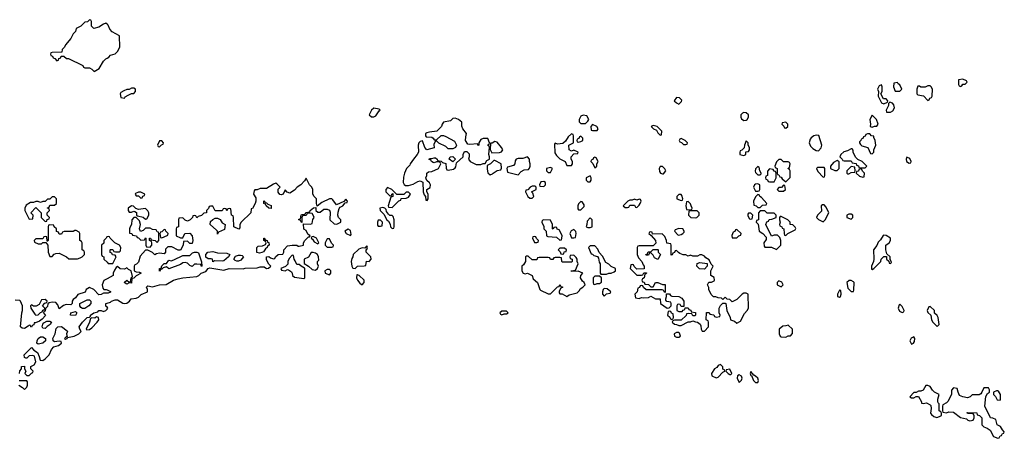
# Model space of a CAD drawing. Header units: inches. Extents: x 2701323 to 2964515, y 494916 to 722124.
# Tile 417 of 656: x 2839250 to 2847706, y 592154 to 595746. Entities that reach past the tile are written whole.
import ezdxf

# ---------------------------------------------------------------- set-up
doc = ezdxf.new("R2010")
doc.units = ezdxf.units.IN
doc.header["$MEASUREMENT"] = 0
doc.layers.add('C8539', color=7, linetype='Continuous')
doc.layers.add('C8549', color=7, linetype='Continuous')

msp = doc.modelspace()

# ---------------------------------------------------------------- linework, layer by layer
at = {"layer": 'C8539', "color": 2, "elevation": 2}
for points in [[(2840000, 595706.7), (2839990, 595715.3), (2839970, 595708.7), (2839930, 595682), (2839886, 595670), (2839866, 595690), (2839866, 595730), (2839862, 595742), (2839850, 595746), (2839832.7, 595727.3), (2839810, 595726), (2839774, 595690), (2839734, 595670), (2839730, 595646), (2839710, 595626), (2839690, 595586), (2839642, 595530), (2839634, 595510), (2839614, 595490), (2839612.7, 595467.3), (2839530, 595466), (2839518, 595462), (2839514, 595450), (2839518, 595438), (2839532.7, 595432.7), (2839538, 595418), (2839552.7, 595412.7), (2839570, 595394), (2839582, 595398), (2839587.3, 595412.7), (2839602, 595418), (2839607.3, 595432.7), (2839630, 595434), (2839652.7, 595412.7), (2839670, 595412), (2839792.7, 595352.7), (2839798, 595338), (2839810, 595334), (2839850, 595334), (2839870, 595322), (2839890, 595302), (2839932.9, 595327.1), (2839968.7, 595391.3), (2839988.9, 595411.1), (2840000, 595417.3)], [(2840000, 593882.7), (2839998, 593882), (2839994, 593870), (2839974, 593850), (2839971.6, 593828.4), (2839954, 593810), (2839954, 593730), (2839958, 593718), (2839974, 593710), (2839974, 593690), (2840000, 593664)], [(2840000, 593398), (2839970, 593398), (2839950, 593388), (2839930, 593386), (2839886, 593430), (2839850, 593448), (2839822, 593430), (2839811.3, 593408.7), (2839750, 593388), (2839730, 593358), (2839710, 593346), (2839702, 593330), (2839702, 593310), (2839690, 593298), (2839650, 593302), (2839626, 593294), (2839590, 593266), (2839578, 593298), (2839559, 593319), (2839530, 593322), (2839503.6, 593316.4), (2839492, 593308), (2839490, 593286), (2839472.7, 593267.3), (2839470, 593246), (2839458, 593242), (2839454, 593230), (2839471.1, 593208.9), (2839443.6, 593176.4), (2839419.6, 593160.4), (2839386, 593146), (2839374, 593146), (2839371.6, 593128.4), (2839358, 593122), (2839352.7, 593107.3), (2839346, 593110), (2839342, 593122), (2839330, 593126), (2839323.6, 593116.4), (2839290, 593095.3), (2839270, 593098), (2839258, 593110), (2839268.7, 593230), (2839275.3, 593250), (2839275.3, 593290), (2839258, 593330), (2839250, 593335.3), (2839210, 593338)], [(2840000, 593523), (2839971.3, 593508.7), (2839958, 593470), (2839963.6, 593443.6), (2839972, 593432), (2839994, 593430), (2840000, 593427.3)], [(2840000, 593277.9), (2839988.9, 593288.9), (2839990, 593311), (2840000, 593313.7)], [(2839248, 592710), (2839250, 592734), (2839266, 592750), (2839266, 592770), (2839290, 592774), (2839292, 592750), (2839302, 592730), (2839294, 592710), (2839310, 592694), (2839330, 592694), (2839350, 592714), (2839362, 592718), (2839366, 592730), (2839346, 592750), (2839346, 592770), (2839375.3, 592784.7), (2839388.7, 592810), (2839378, 592858), (2839363.1, 592863.1), (2839330, 592862), (2839310, 592842), (2839302, 592842), (2839290, 592846), (2839289.3, 592870.7), (2839350, 592934), (2839372, 592910), (2839402, 592890), (2839416.9, 592856.9), (2839424.7, 592824.7), (2839450, 592821), (2839470, 592834.8), (2839502.7, 592870), (2839523.2, 592916.8), (2839542, 592938), (2839582, 592950), (2839608, 592970), (2839606, 592986), (2839590, 592988), (2839550, 592982), (2839538, 592990), (2839536.4, 592996.4), (2839535.3, 593010), (2839555.3, 593050), (2839563.2, 593096.8), (2839578, 593110), (2839610, 593114), (2839657.3, 593077.3), (2839661, 593070), (2839652, 593050), (2839658, 593022), (2839650, 593026), (2839634, 593010), (2839643.6, 593003.6), (2839658, 593010), (2839660.4, 593019.6), (2839718, 593030), (2839758, 593050), (2839778, 593070), (2839766, 593090), (2839762, 593110), (2839789.4, 593150.6), (2839828.9, 593191.1), (2839850, 593194), (2839858, 593202), (2839858, 593210), (2839888, 593230), (2839920.4, 593239.6), (2839930, 593251), (2839950, 593252), (2839970, 593242), (2839990, 593252), (2840000, 593262)], [(2839242, 592610), (2839274, 592590), (2839290, 592574), (2839310, 592594), (2839318, 592610), (2839318, 592638), (2839310, 592646), (2839246, 592646)]]:
    msp.add_lwpolyline(points, dxfattribs=at)
for points in [[(2839550, 594226), (2839530, 594226), (2839510, 594206), (2839490, 594206), (2839470, 594186), (2839450, 594186), (2839430, 594178), (2839410, 594186), (2839390, 594186), (2839370, 594178), (2839343.6, 594176.4), (2839305.4, 594154.6), (2839294, 594130), (2839294, 594110), (2839330, 594034), (2839362, 594038), (2839366, 594070), (2839346, 594090), (2839390, 594134), (2839434, 594090), (2839434, 594050), (2839470, 594014), (2839482, 594018), (2839487.3, 594032.7), (2839502, 594038), (2839506, 594050), (2839486, 594070), (2839486, 594090), (2839506, 594110), (2839502, 594122), (2839488, 594128), (2839488, 594132), (2839502, 594138), (2839510, 594154), (2839550, 594154), (2839566, 594170), (2839566, 594210)], [(2839510, 593986), (2839498, 593982), (2839494, 593970), (2839494, 593850), (2839490, 593846), (2839486, 593846), (2839482, 593882), (2839470, 593886), (2839458, 593882), (2839450, 593866), (2839390, 593866), (2839374, 593850), (2839378, 593838), (2839410, 593822), (2839436.4, 593823.6), (2839450, 593834), (2839474, 593834), (2839491.6, 593811.6), (2839494, 593750), (2839510, 593714), (2839530, 593714), (2839547.3, 593732.7), (2839560.4, 593739.6), (2839590, 593742), (2839651.6, 593711.6), (2839672.7, 593692.7), (2839747.3, 593692.7), (2839770, 593702), (2839786, 593710), (2839806, 593730), (2839806, 593750), (2839802, 593762), (2839786, 593770), (2839786, 593830), (2839782, 593842), (2839766, 593850), (2839766, 593910), (2839762, 593922), (2839736.4, 593936.4), (2839723.6, 593936.4), (2839710, 593928), (2839632.7, 593927.3), (2839618, 593922), (2839610, 593906), (2839590, 593906), (2839582, 593922), (2839567.3, 593927.3), (2839566, 593950), (2839546, 593970), (2839542, 593982)], [(2839470, 593346), (2839438, 593342), (2839418, 593302), (2839391.6, 593288.4), (2839368, 593288), (2839350, 593298), (2839342, 593290), (2839344.7, 593270), (2839379.6, 593219.6), (2839390, 593212), (2839410, 593214), (2839430, 593234), (2839442, 593238), (2839450, 593254), (2839462, 593258), (2839466, 593270), (2839446, 593290), (2839467.3, 593312.7), (2839482, 593318), (2839486, 593330)], [(2839788, 593268), (2839775.3, 593275.3), (2839766, 593290), (2839766, 593310), (2839830, 593342), (2839850, 593342), (2839862, 593330), (2839861, 593310), (2839844.7, 593290), (2839810, 593268.7)], [(2839730, 593209), (2839686, 593210), (2839688, 593230), (2839730, 593242), (2839742, 593230)], [(2839910, 593195.3), (2839894.8, 593185.2), (2839870, 593188), (2839858, 593182), (2839850.7, 593149.3), (2839822, 593090), (2839826, 593086), (2839850, 593086.8), (2839870, 593101), (2839914, 593150), (2839928.7, 593170), (2839926, 593190)], [(2839470, 593095.3), (2839450, 593098), (2839442, 593110), (2839448, 593132), (2839456.4, 593143.6), (2839482, 593158), (2839510, 593158), (2839522, 593150), (2839512, 593130), (2839486.4, 593113.6)], [(2839410, 592962), (2839398, 592970), (2839399, 592990), (2839409.2, 593010), (2839430, 593024.7), (2839450, 593026), (2839472, 593010), (2839472, 592990), (2839450, 592969)]]:
    msp.add_lwpolyline(points, close=True, dxfattribs=at)
at = {"layer": 'C8549', "color": 2, "elevation": 2}
for points in [[(2840000, 595417.3), (2840014.6, 595425.4), (2840030, 595442), (2840070, 595452), (2840090, 595472), (2840108.7, 595510), (2840107.3, 595607.3), (2840043.1, 595643.1), (2840024.7, 595664.7), (2840010, 595698), (2840000, 595706.7)], [(2840000, 593313.7), (2840030, 593322), (2840038, 593330), (2840070, 593342.8), (2840090, 593342.8), (2840134.4, 593314.4), (2840150, 593310.8), (2840170, 593314.8), (2840194, 593330), (2840208.7, 593351.3), (2840250, 593356), (2840270, 593366), (2840292.9, 593387.1), (2840348, 593410), (2840348, 593430), (2840338, 593450), (2840350, 593462), (2840390, 593454.8), (2840449.5, 593470.5), (2840506.8, 593473.2), (2840570, 593510.8), (2840610, 593523), (2840650, 593530.7), (2840770, 593541), (2840788, 593550), (2840809.1, 593570.9), (2840850, 593586), (2840868.7, 593611.3), (2840883.1, 593616.9), (2841004, 593596), (2841050, 593611.3), (2841170, 593606.8), (2841186.3, 593613.7), (2841290, 593618), (2841314.6, 593625.4), (2841350, 593624.7), (2841370, 593612), (2841387.3, 593612.7), (2841406, 593630), (2841388.4, 593648.4), (2841370, 593686), (2841368.7, 593711.3), (2841390, 593714), (2841403.6, 593703.6), (2841430, 593694), (2841442, 593698), (2841446, 593710), (2841468.4, 593731.6), (2841510, 593734), (2841518, 593750), (2841518, 593770), (2841550, 593804.7), (2841590, 593812), (2841630, 593812), (2841642, 593802), (2841650, 593802), (2841686, 593810), (2841688, 593830), (2841698, 593850), (2841730, 593882), (2841738, 593882), (2841746, 593890), (2841724.7, 593904.7), (2841710, 593938), (2841689.3, 593949.3), (2841686, 593994), (2841747.3, 593992.7), (2841762, 593998), (2841768.4, 594031.6), (2841778, 594050), (2841776.4, 594056.4), (2841762, 594082), (2841750, 594086), (2841718, 594082), (2841710, 594066), (2841678, 594062), (2841674, 594050), (2841674, 594006), (2841670, 594006), (2841662, 594022), (2841646, 594030), (2841646, 594034), (2841662, 594038), (2841666, 594070), (2841670, 594074), (2841702, 594078), (2841708.4, 594091.6), (2841742, 594098), (2841746, 594110), (2841772.7, 594132.7), (2841794, 594134), (2841794, 594110), (2841810, 594094), (2841830, 594094), (2841861.2, 594118.8), (2841890, 594121), (2841910.9, 594110.9), (2841915.3, 594095.3), (2841914, 594030), (2841950, 593994), (2841972.7, 593992.7), (2842008, 594010), (2842008, 594030), (2841988, 594050), (2841982, 594070), (2841984.7, 594095.3), (2841994.6, 594125.4), (2842002, 594138), (2842026, 594150), (2842046, 594174), (2842062, 594178), (2842066, 594190), (2842050, 594206), (2842034, 594186), (2841970, 594158), (2841940.4, 594200.4), (2841930, 594208), (2841910, 594208.7), (2841843.6, 594176.4), (2841806, 594146), (2841798, 594170), (2841798, 594210), (2841778, 594230), (2841768, 594250), (2841768, 594290), (2841758, 594310), (2841738, 594330), (2841710, 594386), (2841696.9, 594363.1), (2841664.7, 594330), (2841632, 594310), (2841610, 594282), (2841570, 594258), (2841547.3, 594267.3), (2841530, 594286), (2841514, 594250), (2841496.9, 594243.1), (2841484.7, 594244.7), (2841470, 594266), (2841469, 594291), (2841486, 594310), (2841459, 594339), (2841450, 594342), (2841430, 594335.3), (2841370, 594298), (2841316.4, 594296.4), (2841290, 594286), (2841270, 594286), (2841263.6, 594276.4), (2841258, 594250), (2841276.9, 594216.9), (2841278, 594190), (2841272, 594170), (2841250, 594126), (2841238, 594122), (2841234, 594090), (2841152, 594010), (2841142, 593990), (2841139.6, 593960.4), (2841131.6, 593948.4), (2841088, 593970), (2841087.3, 594047.3), (2841082, 594062), (2841068, 594070), (2841062, 594122), (2841050, 594126), (2841038, 594122), (2841030, 594106), (2841022, 594122), (2841010, 594126), (2840998, 594122), (2840990, 594106), (2840930, 594106), (2840910, 594146), (2840890, 594146), (2840878, 594142), (2840872.7, 594127.3), (2840854, 594110), (2840854, 594090), (2840830, 594086), (2840810, 594066), (2840782, 594058), (2840770, 594046), (2840762, 594062), (2840750, 594066), (2840738, 594062), (2840732.7, 594047.3), (2840712.7, 594027.3), (2840690, 594018), (2840670, 594026), (2840650, 594046), (2840618, 594042), (2840614, 594030), (2840614, 593970), (2840598, 593962), (2840594, 593950), (2840594, 593890), (2840630, 593874), (2840650, 593874), (2840668.7, 593911.3), (2840710, 593914), (2840732, 593890), (2840738, 593850), (2840730, 593826), (2840710, 593826), (2840690, 593846), (2840658, 593842), (2840654, 593810), (2840630, 593768), (2840610, 593768), (2840556.4, 593796.4), (2840523.6, 593796.4), (2840503.6, 593776.4), (2840502, 593750), (2840490, 593738), (2840450, 593742), (2840423.6, 593736.4), (2840410, 593728), (2840390, 593748), (2840362, 593762), (2840350, 593768), (2840330, 593768), (2840283.6, 593716.4), (2840270, 593666), (2840252.7, 593647.3), (2840238, 593642), (2840234, 593630), (2840234, 593590), (2840250, 593582), (2840279.6, 593579.6), (2840292, 593570), (2840251, 593549), (2840230, 593528), (2840214, 593526), (2840210, 593486), (2840190, 593488), (2840170, 593478), (2840148, 593490), (2840170, 593512), (2840190, 593494), (2840202, 593498), (2840206, 593530), (2840218, 593542), (2840206, 593590), (2840183.1, 593603.1), (2840170, 593618), (2840150, 593606), (2840112.7, 593607.3), (2840090, 593628), (2840079.6, 593620.4), (2840063.6, 593596.4), (2840052, 593570), (2840054, 593550), (2840000, 593523)], [(2840000, 593664), (2840010, 593654), (2840050, 593654), (2840078, 593710), (2840070, 593726), (2840048.4, 593728.4), (2840042, 593742), (2840027.3, 593747.3), (2840026, 593770), (2840030, 593774), (2840050, 593774), (2840058, 593758), (2840072.7, 593752.7), (2840107.3, 593752.7), (2840116.4, 593763.6), (2840118, 593790), (2840106, 593810), (2840066, 593830), (2840026, 593870), (2840022, 593882), (2840010, 593886), (2840000, 593882.7)], [(2840000, 593427.3), (2840030, 593414), (2840030, 593408.7), (2840010, 593398), (2840000, 593398)], [(2840000, 593262), (2840008, 593270), (2840000, 593277.9)]]:
    msp.add_lwpolyline(points, dxfattribs=at)
for points in [[(2847350, 595235.3), (2847314, 595230), (2847314, 595190), (2847318, 595178), (2847330, 595174), (2847342, 595178), (2847350, 595194), (2847370, 595194), (2847386, 595210), (2847382, 595222)], [(2840230, 595158), (2840210, 595158), (2840190, 595146), (2840170, 595146), (2840143.6, 595136.4), (2840118, 595122), (2840114, 595110), (2840118, 595078), (2840150, 595074), (2840156.4, 595083.6), (2840180.4, 595099.6), (2840210, 595114), (2840230, 595114), (2840246, 595130), (2840246, 595150)], [(2846650, 595186), (2846630, 595178), (2846618, 595150), (2846624.7, 595130), (2846622, 595090), (2846650, 595034), (2846670, 595024.7), (2846702, 595038), (2846706, 595050), (2846690, 595066), (2846667.3, 595067.3), (2846646, 595110), (2846658, 595130), (2846658, 595170)], [(2846790, 595206), (2846758, 595202), (2846754, 595170), (2846770, 595134), (2846810, 595134), (2846826, 595150), (2846810, 595186), (2846795.3, 595195.3)], [(2847070, 595178), (2847050, 595178), (2847027.3, 595167.3), (2846990, 595166), (2846976.4, 595176.4), (2846964.7, 595175.3), (2846954, 595150), (2846954, 595110), (2846962, 595102), (2847011.6, 595091.6), (2847050, 595054), (2847062, 595058), (2847067.3, 595072.7), (2847082, 595078), (2847086, 595090), (2847088, 595150), (2847078, 595170)], [(2844890, 595078), (2844872, 595050), (2844890, 595032), (2844910, 595022), (2844934.6, 595045.4), (2844936.4, 595056.4), (2844916.4, 595076.4)], [(2842290, 594988), (2842272, 594970), (2842252, 594930), (2842271.6, 594911.6), (2842290, 594911.3), (2842310, 594922), (2842336.4, 594963.6), (2842346, 594970), (2842338, 594978)], [(2846722, 595038), (2846712.7, 595027.3), (2846712, 595010), (2846692, 594970), (2846694, 594954), (2846730, 594952), (2846750, 594964.7), (2846762, 594990), (2846756.4, 595016.4), (2846746, 595030)], [(2842990, 594902), (2842970, 594898), (2842950, 594878), (2842890, 594868), (2842878, 594850), (2842872, 594830), (2842831.3, 594788.7), (2842770, 594782), (2842745.4, 594774.6), (2842734, 594770), (2842734, 594750), (2842742, 594742), (2842790, 594738), (2842802, 594730), (2842810, 594714), (2842830, 594714), (2842868.4, 594751.6), (2842890, 594751.3), (2842910, 594744.7), (2842983.6, 594703.6), (2843002, 594670), (2842994, 594650), (2842970, 594638), (2842930, 594638), (2842910, 594658), (2842850, 594686), (2842830, 594706), (2842818, 594702), (2842806, 594674), (2842810, 594646), (2842748, 594628), (2842728.7, 594648.7), (2842710, 594706), (2842690, 594702), (2842678, 594690), (2842671.3, 594670), (2842674, 594610), (2842664.7, 594590), (2842631, 594550), (2842604.7, 594510), (2842602, 594498), (2842572, 594470), (2842556, 594430), (2842545.4, 594394.6), (2842542, 594350), (2842551.6, 594331.6), (2842563.6, 594323.6), (2842590, 594324.7), (2842630, 594336), (2842670, 594358), (2842690, 594362), (2842712.7, 594352.7), (2842714, 594270), (2842723.6, 594243.6), (2842734, 594230), (2842738, 594198), (2842750, 594194), (2842758, 594210), (2842758, 594250), (2842746, 594270), (2842746, 594290), (2842774.6, 594305.4), (2842778, 594330), (2842770, 594346), (2842747.3, 594367.3), (2842740.4, 594380.4), (2842738, 594390), (2842748, 594410), (2842748, 594430), (2842760.4, 594439.6), (2842790, 594442), (2842848, 594470), (2842866, 594510), (2842862, 594522), (2842850, 594526), (2842830, 594526), (2842810, 594518), (2842800.4, 594520.4), (2842786, 594530), (2842782, 594542), (2842767.3, 594547.3), (2842770, 594554), (2842790, 594554), (2842810, 594562), (2842819.6, 594559.6), (2842834, 594550), (2842838, 594538), (2842870, 594532), (2842882, 594522), (2842910, 594512), (2842912, 594472), (2842918, 594458), (2842930, 594454), (2842976.4, 594463.6), (2842990, 594474), (2842996.4, 594483.6), (2843002, 594518), (2843058, 594570), (2843058, 594590), (2843070, 594614), (2843090, 594614), (2843110, 594594), (2843110.7, 594569.3), (2843104.7, 594550), (2843118, 594530), (2843170, 594504), (2843210, 594504), (2843231.6, 594511.6), (2843248.4, 594511.6), (2843263.1, 594536.9), (2843286, 594550), (2843286, 594570), (2843278, 594590), (2843286, 594650), (2843282, 594662), (2843268, 594670), (2843282, 594678), (2843286, 594690), (2843270, 594726), (2843230, 594728), (2843210, 594718), (2843194, 594690), (2843194, 594670), (2843190, 594666), (2843182, 594682), (2843115.3, 594675.3), (2843098, 594678), (2843079, 594710), (2843080.2, 594739.8), (2843088, 594770), (2843055.3, 594810), (2843048.4, 594831.6), (2843047.3, 594867.3), (2843018, 594890)], [(2844090, 594926), (2844070, 594918), (2844054, 594890), (2844054, 594870), (2844070, 594854), (2844110, 594854), (2844130, 594874), (2844138, 594890), (2844122, 594922)], [(2845470, 594948.7), (2845456.9, 594943.1), (2845442, 594930), (2845442, 594910), (2845450, 594894), (2845470, 594882), (2845490, 594884.7), (2845498, 594890), (2845508, 594910), (2845508, 594930), (2845490, 594948)], [(2846570, 594926), (2846552, 594890), (2846558, 594850), (2846554, 594830), (2846570, 594824.7), (2846590, 594832), (2846610, 594832), (2846622, 594850), (2846608, 594890)], [(2844170, 594846), (2844154, 594830), (2844158, 594798), (2844170, 594794), (2844210, 594794), (2844218, 594810), (2844206, 594830)], [(2844690, 594838), (2844674, 594830), (2844694, 594810), (2844718, 594798), (2844730, 594774), (2844750, 594754), (2844762, 594758), (2844766, 594790), (2844726, 594830)], [(2845830, 594866), (2845798, 594862), (2845794, 594850), (2845812.7, 594832.7), (2845818, 594818), (2845830, 594814), (2845846, 594830), (2845846, 594850)], [(2843990, 594766), (2843959.6, 594740.4), (2843936.9, 594703.1), (2843915.3, 594684.7), (2843870, 594678), (2843850, 594686), (2843842, 594678), (2843844.7, 594604.7), (2843859.6, 594579.6), (2843890, 594552), (2843934, 594530), (2843950, 594494), (2843990, 594494), (2843998, 594510), (2843998, 594530), (2843986, 594550), (2843986, 594570), (2844010, 594594), (2844042, 594598), (2844046, 594610), (2844010, 594626), (2843990, 594618), (2843968.9, 594628.9), (2843966, 594670), (2844006, 594690), (2844006, 594750), (2844002, 594762)], [(2844070, 594746), (2844058, 594742), (2844052.7, 594727.3), (2844038, 594722), (2844034, 594710), (2844038, 594698), (2844050, 594694), (2844070, 594702), (2844086, 594710), (2844086, 594730)], [(2844930, 594726), (2844918, 594722), (2844914, 594710), (2844918, 594698), (2844932.7, 594692.7), (2844950, 594674), (2844970, 594674), (2844982, 594678), (2844986, 594690), (2844966, 594710)], [(2846090, 594755.3), (2846070, 594749), (2846047.1, 594732.9), (2846038.8, 594721.2), (2846030.8, 594690), (2846040.5, 594660.5), (2846061.1, 594641.1), (2846090, 594624.7), (2846110, 594621), (2846133.6, 594646.4), (2846139, 594670), (2846112.7, 594752.7)], [(2846550, 594766), (2846530, 594766), (2846518, 594762), (2846510, 594746), (2846498, 594742), (2846490, 594726), (2846478, 594722), (2846474, 594710), (2846462, 594698), (2846462, 594690), (2846470, 594674), (2846483.6, 594663.6), (2846534, 594650), (2846558, 594598), (2846570, 594594), (2846586, 594610), (2846586, 594630), (2846602, 594670), (2846598, 594710), (2846586, 594734), (2846586, 594746), (2846566, 594750)], [(2840470, 594706), (2840450, 594706), (2840434, 594670), (2840438, 594658), (2840450, 594654), (2840467.3, 594672.7), (2840482, 594678), (2840486, 594690)], [(2843330, 594702), (2843307.3, 594687.3), (2843292.7, 594687.3), (2843291.1, 594631.1), (2843304.7, 594604.7), (2843370, 594606.8), (2843389.1, 594610.9), (2843399, 594630), (2843389.2, 594650), (2843350, 594695.3)], [(2845490, 594706), (2845474, 594670), (2845472.7, 594647.3), (2845452.7, 594627.3), (2845438, 594622), (2845434, 594610), (2845434, 594590), (2845470, 594582), (2845486, 594590), (2845487.3, 594612.7), (2845510, 594614), (2845518, 594630), (2845518, 594650), (2845506, 594670), (2845506, 594690)], [(2846398, 594638), (2846390, 594638), (2846358.8, 594621.2), (2846326.4, 594613.6), (2846302, 594590), (2846294, 594570), (2846314, 594550), (2846318, 594538), (2846330, 594534), (2846390, 594534), (2846398, 594518), (2846432.7, 594512.7), (2846438, 594498), (2846452.7, 594492.7), (2846458, 594478), (2846470, 594474), (2846510, 594474), (2846526, 594490), (2846486, 594530), (2846447.3, 594547.3), (2846427.3, 594567.3), (2846408.4, 594608.4), (2846407.3, 594627.3)], [(2842970, 594526), (2842938, 594550), (2842946, 594570), (2842970, 594572), (2842994, 594550)], [(2843610, 594568), (2843570, 594555.3), (2843530, 594555.3), (2843514, 594550), (2843505.4, 594534.6), (2843501, 594510), (2843490, 594495.3), (2843438, 594482), (2843434, 594470), (2843438, 594438), (2843530, 594414), (2843555.3, 594444.7), (2843583.1, 594456.9), (2843619, 594461), (2843628.9, 594471.1), (2843635.3, 594490), (2843635.3, 594510), (2843628.7, 594530), (2843628.4, 594548.4)], [(2844190, 594566), (2844178, 594562), (2844172.7, 594547.3), (2844158, 594542), (2844154, 594530), (2844172.7, 594512.7), (2844190, 594474), (2844206, 594490), (2844206, 594510), (2844218, 594530), (2844202, 594562)], [(2845790, 594546), (2845770, 594546), (2845750, 594526), (2845734, 594490), (2845738, 594478), (2845754, 594470), (2845754, 594430), (2845758, 594418), (2845770, 594414), (2845778, 594398), (2845790, 594394), (2845799.6, 594379.6), (2845830, 594354), (2845867.3, 594392.7), (2845866, 594450), (2845862, 594462), (2845846, 594470), (2845862, 594478), (2845866, 594510), (2845862, 594522), (2845850, 594526), (2845810, 594526)], [(2846870, 594566), (2846862, 594550), (2846864.7, 594530), (2846890, 594514), (2846902, 594518), (2846906, 594530), (2846894, 594554)], [(2843330, 594538), (2843322, 594538), (2843294, 594510), (2843264.7, 594495.3), (2843263.5, 594463.5), (2843271.3, 594431.3), (2843290, 594414), (2843310, 594422), (2843315.3, 594430), (2843350, 594452), (2843382, 594458), (2843387.3, 594472.7), (2843386, 594510)], [(2843810, 594478), (2843774, 594470), (2843774, 594450), (2843790, 594434), (2843810, 594434), (2843826, 594470)], [(2844770, 594486), (2844750, 594486), (2844742, 594470), (2844743.6, 594443.6), (2844754, 594430), (2844770, 594422), (2844778, 594422), (2844798, 594450), (2844790, 594466)], [(2845590, 594486), (2845570, 594466), (2845565.4, 594445.4), (2845570, 594434), (2845590, 594414), (2845610, 594414), (2845618, 594422), (2845618, 594430), (2845606, 594450), (2845602, 594482)], [(2845690, 594466), (2845672.7, 594447.3), (2845672, 594408), (2845658, 594402), (2845654, 594390), (2845658, 594378), (2845672.7, 594372.7), (2845678, 594358), (2845690, 594354), (2845730, 594354), (2845746, 594390), (2845746, 594430), (2845742, 594442), (2845730, 594446), (2845722, 594462)], [(2846158, 594478), (2846102, 594478), (2846094, 594470), (2846103.6, 594443.6), (2846150, 594394), (2846162, 594398), (2846166, 594410), (2846166, 594470)], [(2846270, 594538), (2846239.6, 594520.4), (2846214, 594490), (2846214, 594470), (2846250, 594452), (2846270, 594452), (2846288, 594470), (2846287.3, 594527.3)], [(2846390, 594486), (2846354, 594450), (2846354, 594430), (2846362, 594422), (2846370, 594422), (2846390, 594434), (2846422, 594438), (2846426, 594450), (2846422, 594482)], [(2846470, 594466), (2846458, 594462), (2846452.7, 594447.3), (2846438, 594442), (2846434, 594430), (2846463.6, 594403.6), (2846490, 594394), (2846502, 594398), (2846506, 594430), (2846487.3, 594447.3), (2846482, 594462)], [(2844150, 594406), (2844114, 594390), (2844114, 594370), (2844130, 594354), (2844150, 594354), (2844158, 594370), (2844158, 594390)], [(2842410, 594306), (2842394, 594290), (2842394, 594270), (2842430, 594234), (2842442, 594238), (2842446, 594250), (2842454, 594254), (2842454, 594230), (2842438, 594222), (2842414, 594150), (2842418, 594138), (2842450, 594134), (2842507.3, 594192.7), (2842522, 594198), (2842527.3, 594212.7), (2842570, 594214), (2842590, 594222), (2842606, 594250), (2842590, 594266), (2842570, 594266), (2842550, 594246), (2842490, 594246), (2842446, 594290)], [(2843678, 594318), (2843650, 594318), (2843634, 594310), (2843612.7, 594287.3), (2843598, 594282), (2843594, 594270), (2843614, 594230), (2843630, 594214), (2843650, 594214), (2843666, 594230), (2843656.4, 594256.4), (2843646, 594270), (2843686, 594290), (2843686, 594310)], [(2843750, 594358), (2843724.7, 594355.3), (2843714, 594330), (2843718, 594318), (2843750, 594314), (2843766, 594330), (2843766, 594350)], [(2845590, 594338), (2845570, 594335.3), (2845562, 594330), (2845552, 594310), (2845570, 594274), (2845590, 594274), (2845602, 594278), (2845606, 594290), (2845606, 594330)], [(2845810, 594326), (2845792.7, 594307.3), (2845770, 594306), (2845754, 594290), (2845770, 594274), (2845810, 594274), (2845826, 594290), (2845822, 594322)], [(2840290, 594266), (2840270, 594266), (2840245.4, 594254.6), (2840242, 594250), (2840250, 594234), (2840270, 594234), (2840290, 594214), (2840302, 594218), (2840307.3, 594232.7), (2840322, 594238), (2840326, 594250)], [(2844570, 594206), (2844550, 594198), (2844530, 594206), (2844510, 594198), (2844490, 594198), (2844474, 594190), (2844434, 594150), (2844450, 594134), (2844470, 594134), (2844482, 594138), (2844490, 594154), (2844530, 594154), (2844538, 594138), (2844550, 594134), (2844570, 594154), (2844578, 594170), (2844586, 594190), (2844582, 594202)], [(2844930, 594246), (2844910, 594246), (2844894, 594230), (2844894, 594210), (2844930, 594194), (2844942, 594198), (2844946, 594210), (2844936.4, 594236.4)], [(2845590, 594246), (2845570, 594226), (2845552, 594190), (2845554, 594154), (2845574, 594150), (2845590, 594134), (2845610, 594134), (2845630, 594154), (2845662, 594158), (2845666, 594170), (2845620.4, 594220.4), (2845606, 594230), (2845602, 594242)], [(2840210, 594148), (2840182, 594130), (2840182, 594110), (2840190, 594094), (2840210, 594094), (2840230, 594102), (2840239.6, 594099.6), (2840252.7, 594092.7), (2840254, 594070), (2840262, 594062), (2840311.3, 594051.3), (2840330, 594034), (2840342, 594038), (2840358, 594070), (2840358, 594090), (2840350, 594106), (2840330, 594126), (2840270, 594118), (2840247.3, 594127.3), (2840227.3, 594147.3)], [(2841410, 594126), (2841390, 594128), (2841366, 594150), (2841362, 594162), (2841346, 594170), (2841346, 594190), (2841350, 594194), (2841358, 594178), (2841370, 594174), (2841382, 594162), (2841410, 594152)], [(2842370, 594134), (2842342, 594130), (2842344.7, 594110), (2842378, 594078), (2842402, 594030), (2842418, 594018), (2842432.7, 593992.7), (2842434, 593970), (2842450, 593954), (2842462, 593958), (2842466, 593970), (2842466, 594030), (2842458, 594058), (2842450, 594066), (2842430, 594066), (2842416.4, 594076.4), (2842400.4, 594100.4), (2842398, 594118), (2842386, 594130)], [(2844070, 594186), (2844050, 594166), (2844042, 594150), (2844042, 594122), (2844050, 594114), (2844070, 594114), (2844098, 594142), (2844096.4, 594156.4), (2844082, 594182)], [(2844990, 594186), (2844978, 594182), (2844972, 594150), (2844978, 594118), (2845010, 594114), (2845022, 594118), (2845026, 594130), (2845018, 594150), (2845010, 594166)], [(2846158, 594158), (2846143.6, 594156.4), (2846134, 594150), (2846136, 594104), (2846102, 594070), (2846094, 594050), (2846111.6, 594031.6), (2846150, 594012), (2846168, 594030), (2846198, 594090), (2846176.4, 594136.4)], [(2840250, 594048), (2840230, 594048), (2840212, 594030), (2840211.3, 593990), (2840198, 593970), (2840192, 593950), (2840194, 593914), (2840214, 593910), (2840218, 593898), (2840252.7, 593892.7), (2840258, 593878), (2840270, 593874), (2840290, 593854), (2840322, 593858), (2840330, 593874), (2840334, 593870), (2840334, 593810), (2840338, 593798), (2840370, 593794), (2840386, 593810), (2840386, 593830), (2840382, 593842), (2840366, 593850), (2840366, 593870), (2840374, 593870), (2840378, 593858), (2840412.7, 593852.7), (2840430, 593834), (2840446, 593850), (2840446, 593910), (2840442, 593922), (2840430, 593926), (2840422, 593942), (2840390, 593946), (2840370, 593958), (2840330, 593958), (2840310, 593938), (2840287.3, 593927.3), (2840278, 593950), (2840288, 593990), (2840279, 594019)], [(2840950, 593906), (2840948, 593930), (2840940.4, 593940.4), (2840886, 593990), (2840890, 594014), (2840907.3, 594032.7), (2840930, 594042), (2840950, 594042), (2840971.3, 594031.3), (2840990, 594002), (2841014, 593990), (2841010, 593946), (2840958, 593922)], [(2844150, 594046), (2844123.6, 594016.4), (2844122, 593990), (2844114, 593970), (2844130, 593962), (2844150, 593962), (2844166, 593970), (2844166, 594030)], [(2845067.3, 594107.3), (2845012.7, 594107.3), (2844998, 594102), (2844994, 594070), (2845014, 594050), (2845050, 594044.7), (2845066, 594050), (2845086, 594070), (2845086, 594090)], [(2845530, 594086), (2845510, 594086), (2845503.6, 594076.4), (2845503.6, 594063.6), (2845518, 594038), (2845530, 594034), (2845542, 594038), (2845546, 594070)], [(2845650, 594106), (2845610, 594106), (2845594, 594090), (2845594, 594030), (2845578, 594022), (2845574, 594010), (2845592, 593992), (2845602, 593930), (2845632, 593910), (2845659.6, 593879.6), (2845659.6, 593860.4), (2845642, 593830), (2845643.6, 593803.6), (2845650, 593794), (2845707.3, 593792.7), (2845750, 593774), (2845786, 593810), (2845786, 593850), (2845778, 593878), (2845758, 593898), (2845730, 593898), (2845707.3, 593887.3), (2845658, 593990), (2845667.3, 594012.7), (2845682, 594018), (2845687.3, 594032.7), (2845710, 594034), (2845746, 594050), (2845746, 594070), (2845730, 594086), (2845670, 594086)], [(2845790, 594058), (2845782, 594058), (2845774, 594050), (2845774, 594030), (2845782, 594010), (2845774, 593990), (2845778, 593978), (2845794, 593970), (2845798, 593958), (2845812.7, 593952.7), (2845814, 593910), (2845818, 593898), (2845830, 593894), (2845847.3, 593912.7), (2845910, 593942), (2845914.6, 593954.6), (2845910, 593966), (2845890, 593986), (2845867.3, 593987.3), (2845866, 594010), (2845846, 594030)], [(2846390, 594078), (2846370, 594078), (2846354, 594070), (2846354, 594050), (2846390, 594034), (2846406, 594050), (2846406, 594070)], [(2842350, 594026), (2842330, 594026), (2842322, 594010), (2842323.6, 593983.6), (2842330, 593974), (2842350, 593974), (2842362, 593978), (2842366, 594010)], [(2843752.7, 594027.3), (2843738, 594022), (2843734, 594010), (2843751.1, 593971.1), (2843752, 593950), (2843772, 593930), (2843774, 593890), (2843784.7, 593884.7), (2843859.6, 593879.6), (2843890, 593854), (2843902, 593858), (2843907.3, 593872.7), (2843908, 593890), (2843896.4, 593916.4), (2843882, 593942), (2843867.3, 593947.3), (2843862, 593962), (2843850, 593966), (2843838, 593962), (2843832.7, 593947.3), (2843826, 593950), (2843826, 593990), (2843810, 594026)], [(2844910, 593955.3), (2844878, 593942), (2844874, 593930), (2844901, 593901), (2844910, 593898), (2844930, 593902), (2844946, 593910), (2844956.4, 593923.6), (2844958, 593930), (2844946, 593950)], [(2840490, 593946), (2840470, 593926), (2840458, 593922), (2840454, 593910), (2840458, 593878), (2840470, 593874), (2840490, 593882), (2840522, 593898), (2840526, 593910), (2840506, 593930), (2840502, 593942)], [(2841310, 593744), (2841288, 593748), (2841288, 593790), (2841298, 593802), (2841335.3, 593804.7), (2841362, 593818), (2841366, 593830), (2841362, 593842), (2841346, 593850), (2841346, 593870), (2841350, 593872), (2841358, 593858), (2841374, 593850), (2841378, 593838), (2841390, 593834), (2841392, 593810), (2841378, 593802), (2841374, 593790), (2841359.6, 593780.4), (2841344.7, 593755.3), (2841330, 593748.7)], [(2841770, 593886), (2841758, 593882), (2841754, 593870), (2841763.6, 593863.6), (2841779.6, 593839.6), (2841810, 593822), (2841818, 593830), (2841798, 593870)], [(2841910, 593866), (2841890, 593866), (2841874, 593830), (2841874, 593810), (2841890, 593794), (2841930, 593794), (2841942, 593798), (2841946, 593810), (2841927.3, 593827.3)], [(2842070, 593948), (2842042, 593930), (2842054, 593910), (2842090, 593894), (2842098, 593902), (2842090, 593938)], [(2843670, 593886), (2843658, 593882), (2843654, 593870), (2843670, 593834), (2843690, 593834), (2843702, 593838), (2843706, 593850), (2843687.3, 593867.3), (2843682, 593882)], [(2844010, 593946), (2843984.7, 593935.3), (2843974, 593910), (2843990, 593874), (2844010, 593874), (2844022, 593878), (2844028, 593910), (2844027.3, 593927.3)], [(2844670, 593926), (2844658, 593922), (2844654, 593910), (2844674, 593894), (2844711.6, 593851.6), (2844712.7, 593827.3), (2844690, 593806), (2844570, 593806), (2844558, 593802), (2844554, 593790), (2844554, 593730), (2844563.6, 593703.6), (2844594, 593670), (2844603.6, 593643.6), (2844614, 593630), (2844612.7, 593607.3), (2844550, 593606), (2844527.3, 593627.3), (2844522, 593642), (2844510, 593646), (2844498, 593642), (2844494, 593610), (2844550, 593554), (2844590, 593554), (2844602, 593558), (2844610, 593574), (2844632.7, 593572.7), (2844630, 593566), (2844618, 593562), (2844614, 593530), (2844598, 593522), (2844594, 593510), (2844598, 593498), (2844612.7, 593492.7), (2844618, 593478), (2844650, 593474), (2844670, 593454), (2844690, 593454), (2844711.6, 593491.6), (2844730, 593492), (2844770, 593474), (2844792.7, 593472.7), (2844794, 593406), (2844786, 593410), (2844782, 593422), (2844767.3, 593427.3), (2844630, 593428), (2844607.3, 593447.3), (2844602, 593462), (2844590, 593466), (2844578, 593462), (2844572.7, 593447.3), (2844558, 593442), (2844554, 593410), (2844534, 593390), (2844538, 593358), (2844570, 593354), (2844590, 593362), (2844610, 593358), (2844650, 593361), (2844670, 593374), (2844710, 593352), (2844751.3, 593351.3), (2844754, 593310), (2844810, 593272), (2844827.3, 593272.7), (2844846, 593290), (2844846, 593310), (2844842, 593322), (2844808.4, 593328.4), (2844800.4, 593340.4), (2844798, 593350), (2844806, 593370), (2844806, 593394), (2844830, 593394), (2844838, 593378), (2844850, 593374), (2844911.6, 593371.6), (2844936.9, 593356.9), (2844954, 593330), (2844954, 593286), (2844930, 593286), (2844922, 593302), (2844910, 593306), (2844898, 593302), (2844894, 593290), (2844894, 593250), (2844910, 593242), (2844938, 593242), (2844947.3, 593252.7), (2844962, 593258), (2844966, 593274), (2844990, 593274), (2844998, 593258), (2845012.7, 593252.7), (2845018, 593238), (2845052.7, 593232.7), (2845054, 593210), (2845050, 593206), (2845030, 593206), (2845022, 593222), (2844990, 593226), (2844978, 593222), (2844972.7, 593207.3), (2844932, 593168), (2844872.7, 593167.3), (2844858, 593162), (2844854, 593150), (2844872.7, 593132.7), (2844891.6, 593131.6), (2844910, 593122), (2844930, 593122), (2844990, 593154), (2845010, 593154), (2845030, 593162), (2845052.7, 593152.7), (2845071.6, 593151.6), (2845092.7, 593132.7), (2845099.6, 593119.6), (2845102, 593090), (2845110, 593074), (2845130, 593074), (2845166, 593110), (2845166, 593150), (2845162, 593162), (2845146, 593170), (2845147.3, 593232.7), (2845170, 593234), (2845178, 593218), (2845210, 593214), (2845218, 593198), (2845230, 593194), (2845262, 593198), (2845266, 593210), (2845258, 593230), (2845258, 593270), (2845270, 593294), (2845290, 593314), (2845310, 593314), (2845314, 593310), (2845322, 593250), (2845352, 593190), (2845354, 593170), (2845390, 593158), (2845410, 593142), (2845440.4, 593159.6), (2845474.6, 593225.4), (2845498, 593250), (2845508, 593270), (2845506, 593390), (2845490, 593398), (2845470, 593398), (2845454, 593390), (2845410, 593346), (2845370, 593326), (2845350, 593346), (2845327.3, 593347.3), (2845310, 593366), (2845290, 593346), (2845276.4, 593356.4), (2845250, 593358), (2845227.3, 593367.3), (2845208.4, 593368.4), (2845188.4, 593388.4), (2845168, 593430), (2845167.3, 593447.3), (2845158, 593470), (2845167.3, 593492.7), (2845190, 593494), (2845215.3, 593504.7), (2845218, 593510), (2845214.6, 593534.6), (2845186, 593550), (2845186, 593590), (2845206, 593630), (2845187.3, 593647.3), (2845170, 593686), (2845143.1, 593703.1), (2845130, 593718), (2845107.3, 593727.3), (2845090, 593728), (2845070, 593718), (2845030, 593718), (2845010, 593726), (2844990, 593718), (2844970, 593728), (2844948.9, 593728.9), (2844920.4, 593740.4), (2844907.3, 593747.3), (2844890, 593766), (2844878, 593762), (2844872.7, 593747.3), (2844858, 593742), (2844852.7, 593727.3), (2844846, 593726), (2844846, 593810), (2844842, 593822), (2844807.3, 593827.3), (2844806, 593850), (2844790, 593886), (2844767.3, 593907.3), (2844686, 593906), (2844682, 593922)], [(2845410, 593946), (2845398, 593942), (2845392.7, 593927.3), (2845378, 593922), (2845364.7, 593895.3), (2845370, 593874), (2845410, 593874), (2845427.3, 593892.7), (2845442, 593898), (2845446, 593910)], [(2846670, 593898), (2846665.4, 593894.6), (2846643.6, 593856.4), (2846622, 593838), (2846610.9, 593809.1), (2846582, 593770), (2846584.7, 593690), (2846582, 593670), (2846564.7, 593630), (2846565.4, 593605.4), (2846570, 593602), (2846586, 593610), (2846646, 593670), (2846648, 593690), (2846670, 593714), (2846694, 593714), (2846694, 593690), (2846714, 593674), (2846718, 593658), (2846730, 593654), (2846738, 593662), (2846730, 593686), (2846726, 593686), (2846726, 593710), (2846698, 593738), (2846688.7, 593770), (2846688, 593810), (2846718, 593830), (2846728, 593850), (2846728, 593870), (2846690, 593895.3)], [(2842230, 593806), (2842214, 593786), (2842190, 593788), (2842163.6, 593776.4), (2842114, 593730), (2842112, 593710), (2842103.6, 593696.4), (2842098, 593670), (2842102, 593630), (2842110, 593614), (2842130, 593612), (2842150, 593632), (2842207.3, 593632.7), (2842222, 593638), (2842227.3, 593672.7), (2842250, 593672), (2842268, 593690), (2842266, 593710), (2842226, 593750), (2842226, 593774), (2842230, 593774), (2842238, 593790)], [(2843930, 593786), (2843890, 593786), (2843874, 593770), (2843892.7, 593752.7), (2843898, 593738), (2843910, 593734), (2843922, 593738), (2843927.3, 593752.7), (2843942, 593758), (2843946, 593770)], [(2844190, 593806), (2844150, 593806), (2844134, 593790), (2844158, 593738), (2844170, 593734), (2844182, 593722), (2844212.7, 593712.7), (2844219.6, 593699.6), (2844225.4, 593665.4), (2844234, 593650), (2844234, 593570), (2844242, 593562), (2844290, 593562), (2844308.4, 593571.6), (2844330, 593572), (2844356.4, 593583.6), (2844366, 593590), (2844366, 593610), (2844328.7, 593628.7), (2844310, 593648), (2844283.1, 593663.1), (2844256.4, 593716.4), (2844227.3, 593747.3), (2844216.4, 593776.4)], [(2840810, 593628), (2840806, 593646), (2840770, 593648.7), (2840750, 593648), (2840730, 593628.7), (2840710, 593638), (2840690, 593658), (2840670, 593662), (2840650, 593659), (2840630, 593644), (2840530, 593608), (2840510, 593626), (2840482, 593618), (2840470, 593606), (2840458, 593602), (2840450, 593588), (2840450, 593612), (2840466, 593614), (2840470, 593634), (2840490, 593654), (2840510, 593654), (2840530, 593682), (2840550, 593678), (2840574.6, 593685.4), (2840650, 593722), (2840710, 593722), (2840734.6, 593745.4), (2840750, 593752), (2840770, 593752), (2840784.7, 593744.7), (2840812.7, 593667.3), (2840814, 593630)], [(2840990, 593674), (2840922, 593678), (2840910, 593668), (2840906, 593690), (2840895.3, 593695.3), (2840870, 593695.3), (2840849, 593709), (2840848.4, 593731.6), (2840866, 593750), (2840910, 593758), (2840950, 593744.7), (2841030, 593742), (2841054, 593730), (2841042, 593710), (2841002, 593678)], [(2841130, 593674), (2841114.6, 593674.6), (2841100.2, 593680.2), (2841088, 593692), (2841104, 593716), (2841130, 593726), (2841145.4, 593725.4), (2841162, 593722), (2841172, 593710), (2841150, 593682)], [(2841590, 593726), (2841563.6, 593696.4), (2841552, 593670), (2841552, 593648), (2841532, 593628), (2841494, 593610), (2841498, 593598), (2841530, 593592), (2841550, 593602), (2841559.6, 593599.6), (2841583.6, 593583.6), (2841591.3, 593571.3), (2841592, 593550), (2841610, 593538), (2841690, 593524.7), (2841698, 593530), (2841698, 593610), (2841695.3, 593615.3), (2841666, 593630), (2841650, 593646), (2841630, 593646), (2841626, 593650), (2841616.4, 593676.4), (2841606, 593690), (2841602, 593722)], [(2841770, 593748), (2841752.7, 593747.3), (2841731.1, 593708.9), (2841694, 593690), (2841692.7, 593652.7), (2841731, 593631), (2841762.5, 593602.5), (2841790, 593596), (2841808.7, 593610), (2841815.3, 593630), (2841808, 593650), (2841808, 593670), (2841818, 593682), (2841815.3, 593710), (2841808, 593730), (2841790, 593742)], [(2844010, 593726), (2843978, 593722), (2843974, 593710), (2843978, 593698), (2843994, 593690), (2843994, 593670), (2843990, 593666), (2843910, 593666), (2843906, 593670), (2843902, 593702), (2843890, 593706), (2843850, 593706), (2843838, 593702), (2843830, 593688), (2843808.4, 593688.4), (2843802, 593702), (2843790, 593706), (2843710, 593706), (2843698, 593702), (2843690, 593686), (2843650, 593686), (2843616.4, 593716.4), (2843602, 593718), (2843594, 593710), (2843594, 593670), (2843576.9, 593643.1), (2843562, 593630), (2843562, 593590), (2843574, 593570), (2843590, 593564.7), (2843610, 593572), (2843651, 593551), (2843661, 593521), (2843698, 593490), (2843718, 593430), (2843724, 593424), (2843790, 593394), (2843810, 593394), (2843870, 593454), (2843882, 593458), (2843890, 593474), (2843898, 593458), (2843914, 593450), (2843898, 593442), (2843883.6, 593416.4), (2843883.6, 593403.6), (2843890, 593394), (2843910, 593394), (2843950, 593372), (2843970, 593384.7), (2844036.4, 593403.6), (2844058, 593422), (2844063.1, 593436.9), (2844086, 593450), (2844106, 593470), (2844098, 593490), (2844083.1, 593503.1), (2844066, 593530), (2844068, 593552), (2844086, 593570), (2844047.3, 593587.3), (2843990, 593586), (2843986, 593590), (2844022, 593598), (2844046, 593650), (2844038, 593670), (2844038, 593690), (2844030, 593706)], [(2844730, 593688), (2844703.1, 593703.1), (2844690, 593726), (2844670, 593746), (2844658, 593742), (2844650, 593726), (2844630, 593726), (2844626, 593730), (2844642, 593738), (2844647.3, 593752.7), (2844670, 593754), (2844690, 593774), (2844730, 593774), (2844734, 593770), (2844734, 593750), (2844752, 593730)], [(2845130, 593606), (2845087.3, 593607.3), (2845066, 593630), (2845067.3, 593652.7), (2845090, 593662), (2845152.7, 593652.7), (2845154, 593630)], [(2841910, 593602), (2841890, 593602), (2841872, 593590), (2841874, 593570), (2841910, 593558), (2841922, 593570), (2841922, 593590)], [(2842150, 593558), (2842144.7, 593555.3), (2842142, 593530), (2842152, 593510), (2842170, 593484.7), (2842190, 593472), (2842208, 593490), (2842208, 593510), (2842166, 593550)], [(2844230, 593546), (2844190, 593546), (2844174, 593530), (2844174, 593490), (2844178, 593478), (2844190, 593474), (2844210, 593482), (2844230, 593482), (2844247.3, 593492.7), (2844246, 593530)], [(2845770, 593506), (2845754, 593490), (2845754, 593470), (2845790, 593454), (2845806, 593470), (2845794.6, 593494.6)], [(2846390, 593508), (2846372.7, 593507.3), (2846354, 593490), (2846363.6, 593443.6), (2846390, 593414), (2846410, 593414), (2846414, 593426), (2846415.3, 593490), (2846410, 593498)], [(2844270, 593438), (2844262, 593430), (2844254, 593410), (2844254, 593390), (2844270, 593374), (2844290, 593394), (2844322, 593398), (2844326, 593410), (2844296.4, 593436.4)], [(2846290, 593426), (2846274, 593390), (2846274, 593370), (2846290, 593364.7), (2846298, 593370), (2846306, 593390), (2846302, 593422)], [(2846810, 593306), (2846802, 593298), (2846794, 593270), (2846806, 593246), (2846830, 593234), (2846842, 593238), (2846846, 593250), (2846830, 593286)], [(2847070, 593286), (2847058, 593282), (2847044.7, 593250), (2847050, 593234), (2847074, 593210), (2847082, 593170), (2847092, 593150), (2847130, 593114), (2847146, 593130), (2847138, 593190), (2847128.4, 593208.4), (2847107.3, 593227.3), (2847106, 593250)], [(2843430, 593246), (2843390, 593246), (2843374, 593230), (2843378, 593218), (2843390, 593214), (2843410, 593222), (2843430, 593222), (2843446, 593230)], [(2844830, 593246), (2844818, 593242), (2844814, 593210), (2844832.7, 593192.7), (2844838, 593178), (2844850, 593174), (2844862, 593178), (2844866, 593190), (2844862, 593222), (2844847.3, 593227.3), (2844842, 593242)], [(2845850, 593126), (2845830, 593118), (2845803.5, 593116.5), (2845771.3, 593090), (2845771.3, 593050), (2845782, 593030), (2845790, 593024.7), (2845830, 593022), (2845850, 593032), (2845870, 593034), (2845887.3, 593052.7), (2845886, 593090)], [(2844910, 593062), (2844890, 593062), (2844872, 593050), (2844874, 593030), (2844890, 593022), (2844910, 593022), (2844926, 593030), (2844917.2, 593057.2)], [(2846930, 593026), (2846906, 593014), (2846894, 592990), (2846910, 592962), (2846926, 592970), (2846934.6, 592985.4), (2846938, 593010)], [(2845270, 592786), (2845250, 592778), (2845237.3, 592762.7), (2845218, 592750), (2845192, 592710), (2845194, 592690), (2845230, 592672), (2845250, 592678), (2845290, 592722), (2845306, 592730), (2845302, 592742), (2845290, 592746), (2845287.3, 592767.3)], [(2845350, 592746), (2845318, 592742), (2845314, 592730), (2845334, 592710), (2845350, 592702), (2845358, 592702), (2845366, 592710)], [(2845430, 592698), (2845414, 592690), (2845412, 592670), (2845430, 592634), (2845450, 592654), (2845455.3, 592670), (2845450, 592686)], [(2845530, 592726), (2845522, 592710), (2845530, 592694), (2845534, 592694), (2845552, 592650), (2845570, 592632), (2845590, 592634), (2845594, 592650), (2845588, 592670), (2845570, 592688), (2845555.3, 592695.3)], [(2847050, 592608), (2847032.7, 592607.3), (2847010, 592566), (2846990, 592558), (2846970, 592558), (2846950, 592546), (2846930, 592546), (2846894, 592510), (2846910, 592502), (2846930, 592502), (2846950, 592514), (2846970, 592512), (2846994, 592466), (2846994, 592454), (2847010, 592452), (2847036.9, 592456.9), (2847070, 592442), (2847075.3, 592435.3), (2847078, 592410), (2847072, 592370), (2847079.6, 592359.6), (2847101, 592341), (2847127.3, 592332.7), (2847150, 592342), (2847166, 592350), (2847166, 592370), (2847162, 592382), (2847146, 592390), (2847146, 592450), (2847138, 592458), (2847135.3, 592470), (2847135.3, 592490), (2847146, 592530), (2847106, 592550), (2847090, 592566), (2847070, 592598)], [(2847570, 592586), (2847530, 592586), (2847514, 592550), (2847503.6, 592536.4), (2847490, 592528), (2847430, 592526), (2847411.6, 592508.4), (2847390, 592502), (2847348.4, 592508.4), (2847322, 592522), (2847308.4, 592548.4), (2847302, 592582), (2847270, 592586), (2847252.7, 592567.3), (2847251.6, 592528.4), (2847222, 592470), (2847210, 592458), (2847178, 592442), (2847174, 592430), (2847174, 592390), (2847178, 592378), (2847210, 592372), (2847230, 592382), (2847270, 592378), (2847330, 592331.3), (2847382, 592322), (2847394, 592310), (2847410, 592304.7), (2847438, 592310), (2847448, 592330), (2847447.3, 592347.3), (2847442, 592362), (2847430, 592366), (2847390, 592366), (2847386, 592374), (2847470, 592372), (2847474, 592354), (2847494, 592350), (2847512, 592330), (2847512, 592270), (2847531.1, 592251.1), (2847559.8, 592239.8), (2847583.6, 592223.6), (2847614, 592170), (2847650, 592154), (2847662, 592158), (2847670, 592174), (2847682, 592178), (2847690, 592194), (2847702, 592198), (2847706, 592210), (2847690, 592226), (2847674.6, 592254.6), (2847646, 592270), (2847634, 592314), (2847607.3, 592327.3), (2847586, 592330), (2847538, 592430), (2847548.4, 592511.6), (2847562, 592538), (2847578, 592550), (2847578, 592570)], [(2847650, 592562), (2847639.6, 592560.4), (2847614, 592550), (2847614, 592530), (2847630, 592514), (2847645.4, 592485.4), (2847670, 592482), (2847674, 592490), (2847674, 592530), (2847657.2, 592557.2)]]:
    msp.add_lwpolyline(points, close=True, dxfattribs=at)

doc.saveas('drawing.dxf')
